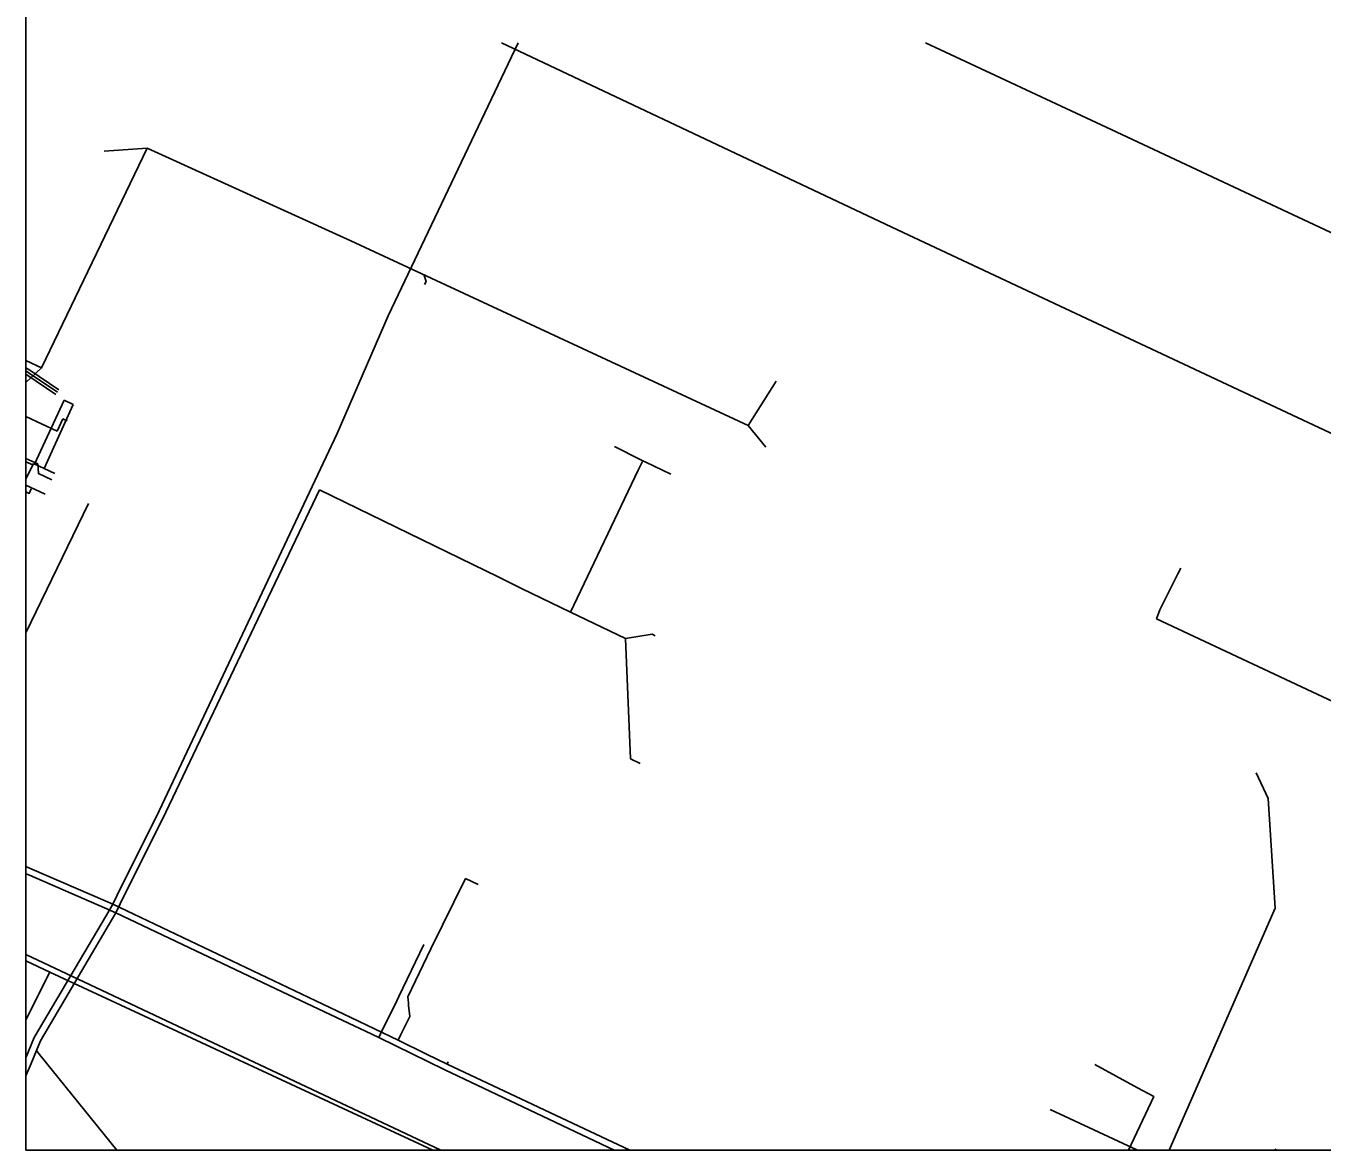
# Model space of a CAD drawing. Extents: x -600309 to -598967, y -1161267 to -1160292.
# Drawn here: x -600308.5 to -600189.6, y -1161267 to -1161163.9 of the extents above; entities that cross this region are included whole.
import ezdxf

# ---------------------------------------------------------------- set-up
doc = ezdxf.new("R2010")
doc.units = 0
for name, color, linetype in [('Vrstva 1', 7, 'Continuous'), ('Vrstva 12', 7, 'Continuous'), ('Vrstva 13', 7, 'Continuous'), ('Vrstva 63', 7, 'Continuous')]:
    doc.layers.add(name, color=color, linetype=linetype)

msp = doc.modelspace()

# ---------------------------------------------------------------- linework, layer by layer
at = {"layer": 'Vrstva 1'}
for p, q in [((-600275.31, -1161190.51), (-600263.39, -1161165.46)), ((-600264.9, -1161165.46), (-600228.59, -1161182.64)), ((-600301.37, -1161175.41), (-600297.43, -1161175.15)), ((-600228.59, -1161182.64), (-600184.98, -1161203.07)), ((-600279.97, -1161201.31), (-600275.31, -1161190.51)), ((-600308.54, -1161194.62), (-600307.1, -1161195.27)), ((-600308.19, -1161195.49), (-600308.54, -1161195.27)), ((-600308.45, -1161195.91), (-600308.54, -1161195.86)), ((-600305.79, -1161197.73), (-600308.45, -1161195.91)), ((-600305.51, -1161197.31), (-600308.19, -1161195.49)), ((-600242.27, -1161200.58), (-600239.7, -1161196.5)), ((-600305.02, -1161198.24), (-600307.74, -1161204.11)), ((-600304.2, -1161198.65), (-600306.87, -1161204.52)), ((-600305.02, -1161198.24), (-600304.2, -1161198.65)), ((-600308.54, -1161199.75), (-600305.68, -1161201.1)), ((-600305.68, -1161201.1), (-600305.15, -1161199.96)), ((-600305.15, -1161199.96), (-600304.77, -1161200.14)), ((-600240.64, -1161202.57), (-600242.27, -1161200.58)), ((-600296.55, -1161236.43), (-600279.97, -1161201.31)), ((-600308.54, -1161203.59), (-600307.45, -1161204.1)), ((-600308.54, -1161203.9), (-600307.92, -1161204.19)), ((-600308.54, -1161205.48), (-600307.86, -1161204.05)), ((-600307.86, -1161204.05), (-600305.9, -1161204.98)), ((-600306.78, -1161206.87), (-600308.54, -1161206.04)), ((-600194.57, -1161234.78), (-600195.66, -1161232.43)), ((-600193.92, -1161244.85), (-600194.57, -1161234.78)), ((-600299.77, -1161242.84), (-600296.55, -1161236.43)), ((-600308.54, -1161241.02), (-600307.99, -1161241.28)), ((-600307.99, -1161241.28), (-600301.26, -1161244.17)), ((-600300.57, -1161244.47), (-600299.77, -1161242.84)), ((-600271.38, -1161248.58), (-600268.21, -1161242.12)), ((-600268.21, -1161242.12), (-600267.04, -1161242.67)), ((-600301.26, -1161244.17), (-600300.57, -1161244.47)), ((-600301.16, -1161245.48), (-600300.57, -1161244.47)), ((-600300.57, -1161244.47), (-600278.72, -1161254.86)), ((-600203.65, -1161267.03), (-600193.92, -1161244.85)), ((-600307.77, -1161256.7), (-600301.16, -1161245.48)), ((-600273.51, -1161252.97), (-600271.38, -1161248.58)), ((-600308.54, -1161249.68), (-600306.34, -1161250.72)), ((-600306.34, -1161250.72), (-600308.54, -1161255.08)), ((-600271.2, -1161267.03), (-600306.34, -1161250.72)), ((-600273.51, -1161252.97), (-600273.48, -1161253.24)), ((-600273.48, -1161253.24), (-600273.45, -1161253.55)), ((-600273.43, -1161253.76), (-600273.45, -1161253.55)), ((-600274.15, -1161256.44), (-600273.32, -1161254.77)), ((-600273.32, -1161254.77), (-600273.43, -1161253.76)), ((-600274.39, -1161256.96), (-600278.72, -1161254.86)), ((-600308.54, -1161258.57), (-600307.77, -1161256.7)), ((-600274.39, -1161256.96), (-600274.15, -1161256.44)), ((-600271.78, -1161258.23), (-600274.39, -1161256.96)), ((-600269.89, -1161259.15), (-600271.78, -1161258.23)), ((-600269.8, -1161258.93), (-600269.89, -1161259.15)), ((-600269.89, -1161259.15), (-600253.13, -1161267.03)), ((-600206.57, -1161267.03), (-600214.57, -1161263.32)), ((-600193.96, -1161266.94), (-600193.77, -1161267.03))]:
    msp.add_line(p, q, dxfattribs=at)
for points in [[(-600297.43, -1161175.15), (-600307.1, -1161195.27), (-600308.54, -1161196.64)], [(-600242.27, -1161200.58), (-600278.72, -1161183.62), (-600297.43, -1161175.15)], [(-600271.96, -1161187.63), (-600271.83, -1161187.35), (-600272.04, -1161186.73)], [(-600308.54, -1161195.56), (-600308.32, -1161195.7), (-600305.65, -1161197.52)], [(-600306.16, -1161205.55), (-600307.39, -1161204.99), (-600307.45, -1161204.1)], [(-600202.59, -1161213.66), (-600202.85, -1161214.19), (-600203.04, -1161214.55), (-600204.51, -1161217.47), (-600204.8, -1161218.32)], [(-600204.8, -1161218.32), (-600163.93, -1161237.49), (-600177.48, -1161267.03)]]:
    msp.add_lwpolyline(points, dxfattribs=at)
at = {"layer": 'Vrstva 12'}
for p, q in [((-600308.54, -1161219.58), (-600302.8, -1161207.72)), ((-600308.54, -1161249.1), (-600270.46, -1161267.03))]:
    msp.add_line(p, q, dxfattribs=at)
msp.add_lwpolyline([(-600210.47, -1161259.18), (-600206.54, -1161261.31), (-600205.06, -1161262.12), (-600207.37, -1161267.03)], dxfattribs=at)
at = {"layer": 'Vrstva 13'}
for p, q in [((-600226.02, -1161165.46), (-600208.98, -1161173.43)), ((-600208.98, -1161173.43), (-600179.2, -1161187.38)), ((-600252.18, -1161203.68), (-600254.53, -1161202.51)), ((-600258.59, -1161217.7), (-600252.37, -1161204.68)), ((-600252.37, -1161204.68), (-600251.93, -1161203.8)), ((-600251.93, -1161203.8), (-600252.18, -1161203.68)), ((-600251.93, -1161203.8), (-600251.67, -1161203.93)), ((-600251.67, -1161203.93), (-600249.37, -1161205.05)), ((-600296.01, -1161236.67), (-600281.6, -1161206.46)), ((-600281.6, -1161206.46), (-600265.2, -1161214.45)), ((-600265.2, -1161214.45), (-600263.07, -1161215.51)), ((-600258.59, -1161217.7), (-600263.07, -1161215.51)), ((-600258.59, -1161217.7), (-600253.53, -1161220.12)), ((-600253.53, -1161220.12), (-600251.08, -1161219.7)), ((-600253.53, -1161220.12), (-600253.07, -1161231.14)), ((-600251.08, -1161219.7), (-600250.82, -1161219.86)), ((-600253.07, -1161231.14), (-600252.17, -1161231.58)), ((-600299.49, -1161243.61), (-600296.01, -1161236.67)), ((-600308.54, -1161241.68), (-600308.22, -1161241.83)), ((-600308.22, -1161241.83), (-600301.32, -1161244.8)), ((-600300.28, -1161245.26), (-600299.49, -1161243.61)), ((-600307.21, -1161257), (-600300.28, -1161245.26)), ((-600301.32, -1161244.8), (-600300.28, -1161245.26)), ((-600300.28, -1161245.26), (-600285.02, -1161252.51)), ((-600274.33, -1161252.94), (-600272.02, -1161248.18)), ((-600285.02, -1161252.51), (-600278.94, -1161255.39)), ((-600276.01, -1161256.38), (-600274.52, -1161253.33)), ((-600274.52, -1161253.33), (-600274.33, -1161252.94)), ((-600278.94, -1161255.39), (-600278.92, -1161255.33)), ((-600277.4, -1161256.12), (-600278.94, -1161255.39)), ((-600307.58, -1161257.9), (-600307.21, -1161257)), ((-600276.17, -1161256.7), (-600277.4, -1161256.12)), ((-600276.17, -1161256.7), (-600276.01, -1161256.38)), ((-600270.11, -1161259.68), (-600276.17, -1161256.7)), ((-600308.07, -1161259.09), (-600307.58, -1161257.9)), ((-600307.58, -1161257.9), (-600307.3, -1161258.26)), ((-600307.3, -1161258.26), (-600300.19, -1161267.03)), ((-600308.54, -1161260.21), (-600308.07, -1161259.09)), ((-600254.56, -1161267.03), (-600270.11, -1161259.68))]:
    msp.add_line(p, q, dxfattribs=at)
msp.add_lwpolyline([(-600308.54, -1161206.67), (-600308.24, -1161206.8), (-600308.06, -1161206.39)], dxfattribs=at)
at = {"layer": 'Vrstva 63'}
msp.add_lwpolyline([(-600308.54, -1160292.35), (-598967.11, -1160292.35), (-598967.11, -1161267.03), (-600308.54, -1161267.03)], close=True, dxfattribs=at)

doc.saveas('drawing.dxf')
